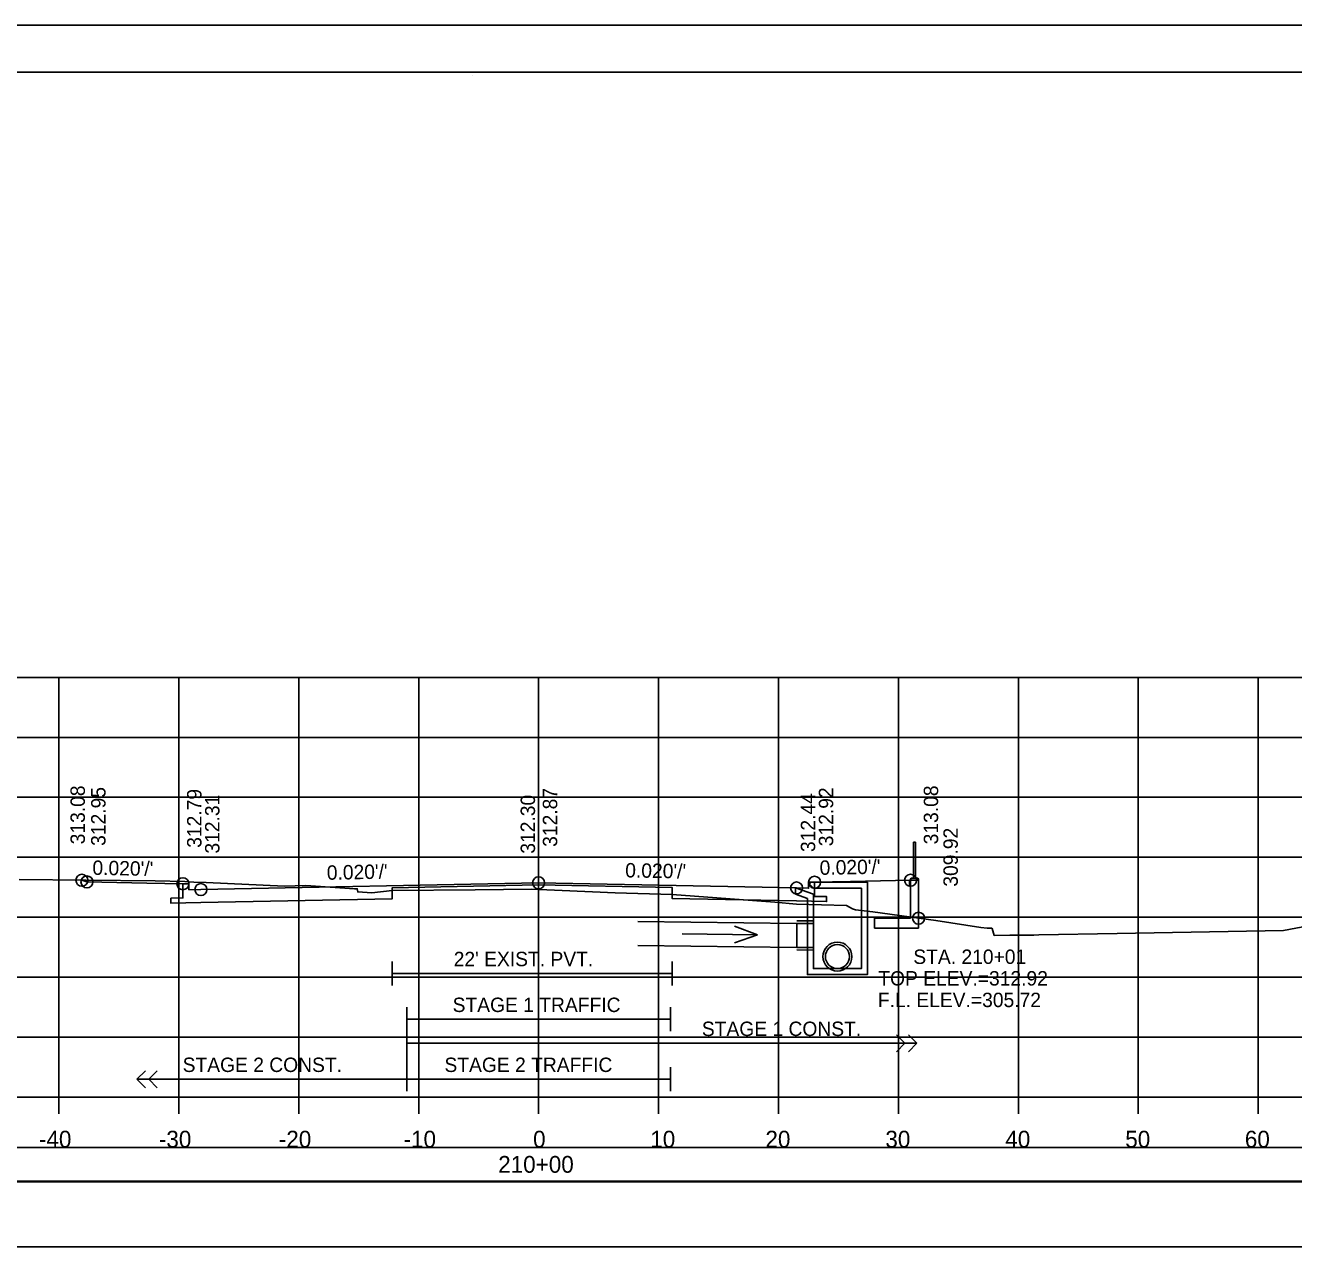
# Model space of a CAD drawing. Extents: x 1368122 to 1710785, y 373130 to 557566.
# Drawn here: x 1369979.4 to 1370085.2, y 375161 to 375263.7 of the extents above; entities that cross this region are included whole.
import ezdxf

# ---------------------------------------------------------------- set-up
doc = ezdxf.new("R2010")
doc.units = 0
for name, color, linetype in [('Default', 7, 'Continuous'), ('R_Alt Surface', 7, 'Continuous'), ('R_Axis', 7, 'Continuous'), ('R_Axis Annot', 7, 'Continuous'), ('R_Border', 7, 'Continuous'), ('R_Exist Surface', 7, 'Continuous'), ('R_Fin Surface', 7, 'Continuous'), ('R_Grid', 7, 'Continuous'), ('R_No Plot', 7, 'Continuous'), ('R_Striping', 7, 'Continuous'), ('R_Water', 7, 'Continuous'), ('R_Water Annot', 7, 'Continuous'), ('R_Xsect Elev', 7, 'Continuous'), ('R_Xsect Slope', 7, 'Continuous')]:
    doc.layers.add(name, color=color, linetype=linetype)

msp = doc.modelspace()

# ---------------------------------------------------------------- linework, layer by layer
for points in [[(1369873.09, 375167.34), (1370171.39, 375167.34), (1370171.39, 375170.16), (1369873.09, 375170.16)], [(1369873.09, 375161.88), (1370171.39, 375161.88), (1370171.39, 375167.29), (1369873.09, 375167.29)]]:
    msp.add_lwpolyline(points, close=True)
at = {"layer": 'Default'}
for p, q in [((1370053.5, 375195.62), (1370053.5, 375192.62)), ((1370053.67, 375195.62), (1370053.5, 375195.62)), ((1370053.67, 375192.62), (1370053.67, 375195.62)), ((1370053.25, 375192.53), (1370053.31, 375192.6)), ((1370053.25, 375189.27), (1370053.25, 375192.53)), ((1370053.31, 375192.62), (1370053.86, 375192.62)), ((1370053.31, 375192.6), (1370053.31, 375192.62)), ((1370053.31, 375192.6), (1370053.86, 375192.6)), ((1370053.59, 375192.62), (1370053.65, 375192.62)), ((1370053.59, 375192.62), (1370053.67, 375192.62)), ((1370053.86, 375192.62), (1370053.86, 375192.6)), ((1370053.86, 375192.6), (1370053.92, 375192.53)), ((1370053.92, 375192.53), (1370053.92, 375188.43)), ((1370050.25, 375188.43), (1370050.25, 375189.27)), ((1370050.25, 375189.27), (1370053.25, 375189.27)), ((1370050.25, 375188.43), (1370053.92, 375188.43))]:
    msp.add_line(p, q, dxfattribs=at)
msp.add_lwpolyline([(1370053.17, 375191.93), (1370053.25, 375191.93), (1370053.25, 375192.43), (1370053.17, 375192.43), (1370053.17, 375191.93)], dxfattribs=at)
at = {"layer": 'R_Alt Surface'}
for points in [[(1370045.25, 375192.27), (1370045.25, 375191.09), (1370046.25, 375191.07), (1370046.25, 375190.66), (1370043.75, 375190.71), (1370033.38, 375190.91), (1370033.38, 375191.83), (1370022.24, 375192.05), (1370010.04, 375191.81), (1370010.04, 375190.89), (1369994.08, 375190.57), (1369991.58, 375190.52), (1369991.58, 375190.94), (1369992.58, 375190.96), (1369992.58, 375192.14)], [(1370010.04, 375185.66), (1370010.04, 375183.66)], [(1370033.38, 375185.66), (1370033.38, 375183.66)], [(1370010.04, 375184.66), (1370033.38, 375184.66)]]:
    msp.add_lwpolyline(points, dxfattribs=at)
at = {"layer": 'R_Axis'}
for p, q in [((1369872.24, 375174.35), (1370172.24, 375174.35)), ((1369982.24, 375172.95), (1369982.24, 375174.35)), ((1369992.24, 375172.95), (1369992.24, 375174.35)), ((1370002.24, 375172.95), (1370002.24, 375174.35)), ((1370012.24, 375172.95), (1370012.24, 375174.35)), ((1370022.24, 375172.95), (1370022.24, 375174.35)), ((1370032.24, 375172.95), (1370032.24, 375174.35)), ((1370042.24, 375172.95), (1370042.24, 375174.35)), ((1370052.24, 375172.95), (1370052.24, 375174.35)), ((1370062.24, 375172.95), (1370062.24, 375174.35)), ((1370072.24, 375172.95), (1370072.24, 375174.35)), ((1370082.24, 375172.95), (1370082.24, 375174.35))]:
    msp.add_line(p, q, dxfattribs=at)
at = {"layer": 'R_Border'}
for p, q in [((1369864.24, 375259.81), (1370180.42, 375259.81)), ((1370016.76, 375259.55), (1370016.76, 375259.55)), ((1370016.76, 375259.55), (1370016.76, 375259.55))]:
    msp.add_line(p, q, dxfattribs=at)
at = {"layer": 'R_Exist Surface'}
msp.add_lwpolyline([(1369978.93, 375192.51), (1369984.53, 375192.43), (1369990.27, 375192.38), (1369992.75, 375192.32), (1369993.49, 375192.28), (1369994.52, 375192.24), (1370001.06, 375191.93), (1370002.82, 375192), (1370006.89, 375191.73), (1370007.12, 375191.72), (1370007.16, 375191.46), (1370008.32, 375191.38), (1370010.04, 375191.57), (1370016.94, 375191.63), (1370021.66, 375191.68), (1370028.61, 375191.4), (1370033.38, 375191.24), (1370041.92, 375190.6), (1370043.75, 375190.43), (1370047.92, 375190.34), (1370048.41, 375190.05), (1370048.67, 375189.97), (1370050.11, 375189.79), (1370055.35, 375189.07), (1370059.1, 375188.5), (1370059.63, 375188.44), (1370059.64, 375188.44), (1370060.03, 375188.44), (1370060.04, 375188.42), (1370060.23, 375187.84), (1370061.54, 375187.85), (1370063.53, 375187.87), (1370063.94, 375187.89), (1370070.47, 375188.01), (1370084.33, 375188.24), (1370087.44, 375188.82)], dxfattribs=at)
at = {"layer": 'R_Fin Surface'}
msp.add_lwpolyline([(1369984.16, 375192.43), (1369984.58, 375192.3), (1369989.58, 375192.2), (1369992.58, 375192.14), (1369993.08, 375192.14), (1369993.08, 375191.64), (1369994.08, 375191.66), (1370022.24, 375192.22), (1370043.75, 375191.79), (1370044.75, 375191.77), (1370044.75, 375192.27), (1370045.25, 375192.27), (1370048.25, 375192.33), (1370053.25, 375192.43), (1370053.92, 375192.43), (1370053.92, 375189.27)], dxfattribs=at)
at = {"layer": 'R_Grid'}
for p, q in [((1369872.24, 375209.35), (1370172.24, 375209.35)), ((1369982.24, 375174.35), (1369982.24, 375209.35)), ((1369992.24, 375174.35), (1369992.24, 375209.35)), ((1370002.24, 375174.35), (1370002.24, 375209.35)), ((1370012.24, 375174.35), (1370012.24, 375209.35)), ((1370022.24, 375174.35), (1370022.24, 375209.35)), ((1370032.24, 375174.35), (1370032.24, 375209.35)), ((1370042.24, 375174.35), (1370042.24, 375209.35)), ((1370052.24, 375174.35), (1370052.24, 375209.35)), ((1370062.24, 375174.35), (1370062.24, 375209.35)), ((1370072.24, 375174.35), (1370072.24, 375209.35)), ((1370082.24, 375174.35), (1370082.24, 375209.35)), ((1369872.24, 375204.35), (1370172.24, 375204.35)), ((1369872.24, 375199.35), (1370172.24, 375199.35)), ((1369872.24, 375194.35), (1370172.24, 375194.35)), ((1369872.24, 375189.35), (1370172.24, 375189.35)), ((1369872.24, 375184.35), (1370172.24, 375184.35)), ((1369872.24, 375179.35), (1370172.24, 375179.35)), ((1369872.24, 375174.35), (1370172.24, 375174.35))]:
    msp.add_line(p, q, dxfattribs=at)
at = {"layer": 'R_No Plot'}
for p, q in [((1369851.84, 375263.71), (1370185.17, 375263.71)), ((1370043.77, 375189.05), (1370045.15, 375189.04)), ((1370043.77, 375186.63), (1370045.15, 375186.62))]:
    msp.add_line(p, q, dxfattribs=at)
for points in [[(1369851.83, 375263.71), (1370185.17, 375263.71), (1370185.17, 375050.37), (1369851.83, 375050.37)], [(1370098.16, 375259.81), (1370117.78, 375259.81), (1370117.78, 375249.93), (1370133.89, 375249.93), (1370157.09, 375249.93), (1370157.21, 375221.77), (1370180.42, 375221.77), (1370180.42, 375054.35), (1369864.24, 375054.35), (1369864.24, 375259.81)]]:
    msp.add_lwpolyline(points, close=True, dxfattribs=at)
for centre, radius in [((1369984.16, 375192.43), 0.5), ((1369984.58, 375192.3), 0.5), ((1369992.58, 375192.14), 0.5), ((1369994.08, 375191.66), 0.5), ((1370022.24, 375192.22), 0.5), ((1370043.75, 375191.79), 0.5), ((1370045.25, 375192.27), 0.5), ((1370053.25, 375192.43), 0.5), ((1370053.92, 375189.27), 0.5), ((1370047.15, 375186.07), 1.21)]:
    msp.add_circle(centre, radius, dxfattribs=at)
at = {"layer": 'R_Striping'}
for p, q in [((1370052.78, 375178.85), (1370052.07, 375179.56)), ((1370053.78, 375178.85), (1370053.07, 375179.56)), ((1370052.07, 375178.14), (1370052.78, 375178.85)), ((1370053.07, 375178.14), (1370053.78, 375178.85)), ((1369988.74, 375175.85), (1369989.45, 375176.56)), ((1369989.74, 375175.85), (1369990.45, 375176.56)), ((1369988.74, 375175.85), (1370011.24, 375175.85)), ((1369989.45, 375175.14), (1369988.74, 375175.85)), ((1369990.45, 375175.14), (1369989.74, 375175.85))]:
    msp.add_line(p, q, dxfattribs=at)
for points in [[(1370011.24, 375181.85), (1370011.24, 375174.85)], [(1370011.24, 375181.85), (1370011.24, 375179.85)], [(1370033.24, 375181.85), (1370033.24, 375179.85)], [(1370033.24, 375180.85), (1370011.24, 375180.85)], [(1370011.24, 375178.85), (1370053.78, 375178.85)], [(1370033.24, 375176.85), (1370033.24, 375174.85)], [(1370033.24, 375175.85), (1370011.24, 375175.85)]]:
    msp.add_lwpolyline(points, dxfattribs=at)
at = {"layer": 'R_Water'}
for p, q in [((1370044.82, 375192.11), (1370044.9, 375192.27)), ((1370049.65, 375192.27), (1370044.9, 375192.27)), ((1370049.65, 375190.77), (1370049.65, 375192.27)), ((1370043.65, 375191.79), (1370045.15, 375191.27)), ((1370043.65, 375191.27), (1370044.65, 375190.92)), ((1370044.82, 375192.11), (1370045.15, 375191.77)), ((1370049.15, 375191.77), (1370045.15, 375191.77)), ((1370045.15, 375190.77), (1370045.15, 375191.27)), ((1370049.15, 375190.77), (1370049.15, 375191.77)), ((1370044.65, 375190.77), (1370044.65, 375190.92)), ((1370043.77, 375188.84), (1370030.51, 375188.99)), ((1370043.77, 375186.84), (1370043.77, 375188.84)), ((1370043.77, 375188.84), (1370045.15, 375188.83)), ((1370030.51, 375186.99), (1370043.77, 375186.84)), ((1370043.77, 375186.84), (1370045.15, 375186.83))]:
    msp.add_line(p, q, dxfattribs=at)
for points in [[(1370043.65, 375191.27), (1370043.65, 375191.79)], [(1370049.65, 375190.77), (1370049.65, 375184.57), (1370047.15, 375184.57), (1370044.65, 375184.57), (1370044.65, 375190.77)], [(1370049.15, 375190.77), (1370049.15, 375185.07), (1370047.15, 375185.07), (1370045.15, 375185.07), (1370045.15, 375190.77)]]:
    msp.add_lwpolyline(points, dxfattribs=at)
msp.add_circle((1370047.15, 375186.07), 1, dxfattribs=at)
at = {"layer": 'R_Water Annot'}
for p, q in [((1370034.2, 375187.96), (1370040.49, 375187.89)), ((1370040.49, 375187.89), (1370038.57, 375188.61)), ((1370040.49, 375187.89), (1370038.56, 375187.21))]:
    msp.add_line(p, q, dxfattribs=at)
at = {"layer": 'R_Xsect Elev'}
msp.add_line((1370022.24, 375191.65), (1370022.24, 375201.65), dxfattribs=at)

# ---------------------------------------------------------------- texts
at = {"layer": 'R_Axis Annot'}
for s, p in [('-40', (1369980.58, 375170.15)), ('-30', (1369990.58, 375170.15)), ('-20', (1370000.58, 375170.15)), ('-10', (1370010.98, 375170.15)), ('0', (1370021.78, 375170.15)), ('10', (1370031.55, 375170.15)), ('20', (1370041.15, 375170.15)), ('30', (1370051.15, 375170.15)), ('40', (1370061.15, 375170.15)), ('50', (1370071.15, 375170.15)), ('60', (1370081.12, 375170.15)), ('210+00', (1370018.87, 375168.05))]:
    msp.add_text(s, height=1.4, dxfattribs=at).set_placement(p)
at = {"layer": 'R_Striping'}
for s, p in [('STAGE 1 TRAFFIC', (1370015.07, 375181.45)), ('STAGE 1 CONST.', (1370035.85, 375179.45)), ('STAGE 2 CONST.', (1369992.56, 375176.45)), ('STAGE 2 TRAFFIC', (1370014.39, 375176.45))]:
    msp.add_text(s, height=1.2, dxfattribs=at).set_placement(p)
at = {"layer": 'R_Water'}
msp.add_text("22' EXIST. PVT.", height=1.2, dxfattribs=at).set_placement((1370015.16, 375185.27))
at = {"layer": 'R_Water Annot'}
for s, p in [('STA. 210+01', (1370053.48, 375185.46)), ('TOP ELEV.=312.92', (1370050.56, 375183.66)), ('F.L. ELEV.=305.72', (1370050.52, 375181.86))]:
    msp.add_text(s, height=1.2, dxfattribs=at).set_placement(p)
at = {"layer": 'R_Xsect Elev'}
for s, p in [('313.08', (1369984.41, 375195.43)), ('312.95', (1369986.13, 375195.3)), ('312.79', (1369994.13, 375195.14)), ('312.87', (1370023.79, 375195.22)), ('312.44', (1370045.3, 375194.79)), ('312.92', (1370046.8, 375195.27)), ('313.08', (1370055.55, 375195.43)), ('312.31', (1369995.63, 375194.66)), ('312.30', (1370021.94, 375194.65)), ('309.92', (1370057.19, 375191.9))]:
    msp.add_text(s, height=1.2, rotation=90, dxfattribs=at).set_placement(p)
at = {"layer": 'R_Xsect Slope'}
for rotation, p in [(358.8542, (1369985.03, 375192.89)), (1.1458, (1370004.59, 375192.47)), (358.8542, (1370029.45, 375192.68)), (1.1458, (1370045.68, 375192.88))]:
    msp.add_text("0.020'/'", height=1.2, rotation=rotation, dxfattribs=at).set_placement(p)

doc.saveas('drawing.dxf')
